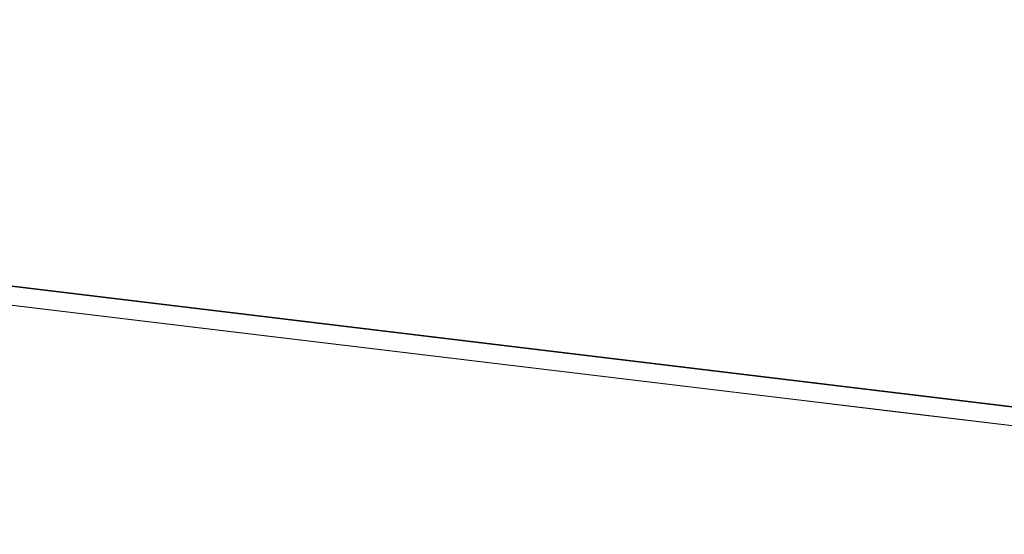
# Model space of a CAD drawing. Header units: inches. Extents: x 424 to 2043, y -237 to 445.
# Tile 326 of 656: x 717 to 730, y 228 to 235. Entities that reach past the tile are written whole.
import ezdxf

# ---------------------------------------------------------------- set-up
doc = ezdxf.new("R2010")
doc.units = ezdxf.units.IN
doc.header["$MEASUREMENT"] = 0
for name, color, linetype, lineweight in [('A-GENM', 13, 'Continuous', 9), ('A-GLAZ-CWMG', 51, 'Continuous', 9), ('A-ROOF', 132, 'Continuous', 9)]:
    doc.layers.add(name, color=color, linetype=linetype, lineweight=lineweight)

# ---------------------------------------------------------------- blocks, each defined once
blk = doc.blocks.new('Generic Models 2 - Generic Models 2-140614-North')
at = {"layer": 'A-GENM'}
for p, q in [((163.418, 17.813), (104.484, 24.913)), ((163.485, 17.813), (104.654, 24.901)), ((104.715, 24.638), (162.887, 17.63))]:
    blk.add_line(p, q, dxfattribs=at)
blk = doc.blocks.new('Rectangular Mullion - 50 x 150mm-153549-North')
at = {"layer": 'A-GLAZ-CWMG'}
blk.add_line((161.679, 17.772), (160.252, 17.944), dxfattribs=at)

msp = doc.modelspace()

# ---------------------------------------------------------------- linework, layer by layer
at = {"layer": 'A-ROOF', "flags": 128}
msp.add_lwpolyline([(745.881, 227.878), (739.639, 228.631), (733.148, 229.413), (726.657, 230.195), (720.165, 230.977), (713.674, 231.759), (707.183, 232.541), (700.692, 233.323), (694.201, 234.105), (687.71, 234.887)], dxfattribs=at)

# ---------------------------------------------------------------- block references
at = {"layer": 'A-GENM'}
msp.add_blockref('Generic Models 2 - Generic Models 2-140614-North', (583.032, 210.248), dxfattribs=at)
at = {"layer": 'A-GLAZ-CWMG'}
for p in [(555.915, 213.515), (557.343, 213.344), (558.77, 213.172), (560.197, 213), (561.624, 212.828), (563.051, 212.656), (564.479, 212.484), (565.906, 212.312), (567.333, 212.14), (568.76, 211.968)]:
    msp.add_blockref('Rectangular Mullion - 50 x 150mm-153549-North', p, dxfattribs=at)

doc.saveas('drawing.dxf')
